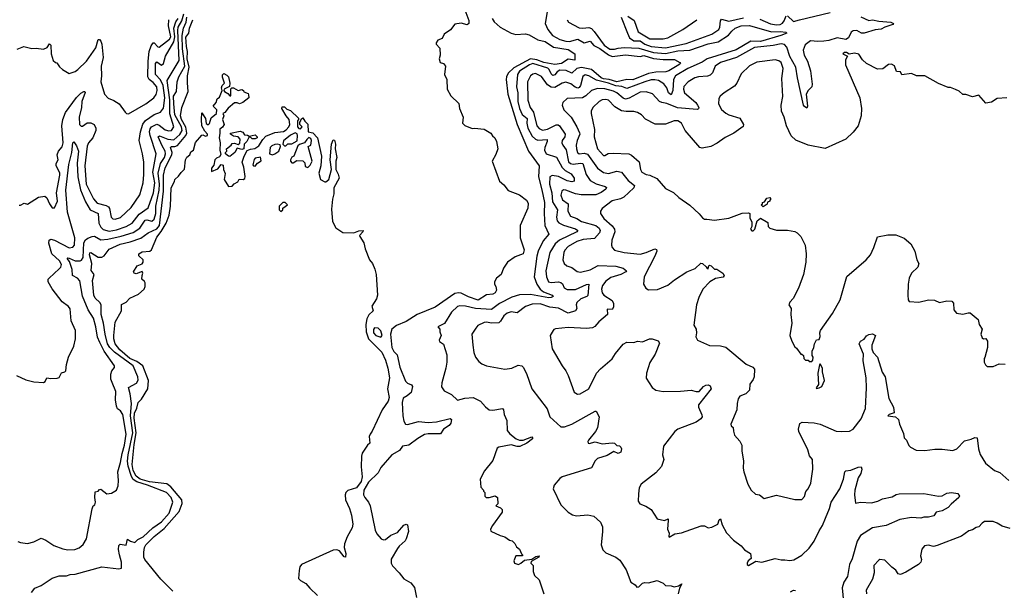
# Model space of a CAD drawing. Extents: x 1933546 to 2138868, y 524910 to 667279.
# Tile 333 of 466: x 2051040 to 2059127, y 611083 to 615765. Entities that reach past the tile are written whole.
import ezdxf

# ---------------------------------------------------------------- set-up
doc = ezdxf.new("R2010")
doc.units = 0

msp = doc.modelspace()

# ---------------------------------------------------------------- linework, layer by layer
at = {"layer": '0CON10XD'}
for points in [[(2055404.7, 616025.3), (2055356.7, 615735), (2055377.1, 615685), (2055414.7, 615635), (2055475, 615601.7), (2055525, 615589.4), (2055555, 615585.6), (2055625, 615606.5), (2055675, 615576), (2055725, 615587.8), (2055755, 615552.7), (2055805, 615527.7), (2055875, 615477.1), (2055905, 615463.5), (2056015, 615476.6), (2056135, 615464.2), (2056165, 615470.2), (2056245, 615446.6), (2056325, 615438.1), (2056417.3, 615437.3), (2056462.5, 615415), (2056466.2, 615405), (2056453.8, 615395), (2056371.2, 615345), (2056346.2, 615336.2), (2056265, 615333.6), (2056205, 615323.9), (2056075, 615272.6), (2056025, 615273.7), (2055943.7, 615256.3), (2055881.1, 615275), (2055835, 615280.1), (2055815, 615288.3), (2055737.1, 615357.1), (2055655, 615372.4), (2055614.9, 615365.1), (2055575, 615325.9), (2055529.2, 615349.2), (2055475, 615349.9), (2055455, 615338.1), (2055435, 615313.8), (2055418.3, 615308.3), (2055405, 615319.6), (2055388.6, 615355), (2055376.5, 615366.5), (2055255, 615404.4), (2055227.6, 615395), (2055145, 615343.3), (2055128.9, 615315), (2055120, 615215), (2055132.4, 615165), (2055132.3, 615095), (2055144.3, 615035), (2055167.7, 614987.7), (2055209, 614955), (2055205.2, 614915), (2055213.5, 614875), (2055248.3, 614808.3), (2055274.9, 614784.9), (2055295, 614777.6), (2055371.1, 614781.1), (2055371.9, 614765), (2055352.7, 614717.3)], [(2054696.9, 615845), (2054727.6, 615757.6), (2054727.8, 615735), (2054713.9, 615723.9), (2054665, 615736.2), (2054613, 615727), (2054577.7, 615682.3), (2054525, 615647.5), (2054509.3, 615610.7), (2054475, 615597.5), (2054460, 615575), (2054460, 615565), (2054491.7, 615531.7), (2054493.3, 615475), (2054486.2, 615445), (2054492.5, 615415), (2054520, 615405), (2054537.5, 615385), (2054527.5, 615315), (2054547.5, 615275), (2054550, 615195), (2054580.7, 615140.7), (2054646.7, 615076.7), (2054652.5, 615035), (2054682.5, 614965), (2054677.5, 614915), (2054695, 614897.5), (2054755, 614873.3), (2054775, 614876.2), (2054855, 614867.5), (2054910, 614835), (2054921.7, 614811.7), (2054942.5, 614795), (2054956.7, 614765), (2054966, 614705), (2054951.7, 614658.3), (2054920, 614605), (2054979.3, 614439.3), (2055015, 614408.8), (2055052.2, 614362.2), (2055145, 614328), (2055202.5, 614285), (2055215, 614260), (2055212.3, 614217.7), (2055150.8, 614075), (2055151.4, 613975), (2055184.2, 613875.8), (2055175, 613842.5), (2055110.3, 613819.7), (2055045.9, 613774.1), (2055012.5, 613725), (2054993.3, 613675), (2054955, 613643.3), (2054938.8, 613615), (2054940, 613595), (2054951.2, 613575), (2054956, 613545), (2054945, 613524), (2054926.1, 613513.9), (2054872.5, 613507.5), (2054805, 613464.8), (2054725, 613489.6), (2054665, 613520.4), (2054645, 613523.7), (2054612.8, 613517.2), (2054450.9, 613405), (2054304, 613346), (2054215, 613288.8), (2054135, 613254.7), (2054095, 613226.5), (2054084.4, 613185), (2054095.9, 613075), (2054113.6, 613043.6), (2054139.7, 613015), (2054163, 612915), (2054209.4, 612799.4), (2054225, 612782.7), (2054258, 612768), (2054265.4, 612755.4), (2054253.8, 612706.2), (2054222.6, 612677.4), (2054190, 612660), (2054182.1, 612625), (2054186.3, 612515), (2054195, 612471.2), (2054208.8, 612445), (2054225, 612442.7), (2054315, 612467.5), (2054395, 612459.8), (2054463.8, 612466.2), (2054575, 612493.8), (2054586.3, 612485), (2054581.1, 612455), (2054566.2, 612433.8), (2054520.5, 612405), (2054495, 612368), (2054395, 612367.1), (2054365, 612360), (2054310.6, 612329.4), (2054235, 612274.4), (2054184.5, 612265.5), (2054160, 612230), (2054095.5, 612194.5), (2054005, 612091.2), (2053983.4, 612046.6), (2053905, 611969.6), (2053864.8, 611905), (2053862.5, 611867.5), (2053873.1, 611843.1), (2053905, 611806.2), (2053919.4, 611775), (2053958, 611575), (2053974, 611545), (2054008.8, 611505), (2054027.6, 611497.6), (2054045, 611499.1), (2054087.9, 611535), (2054141.7, 611558.3), (2054195, 611618.5), (2054214.2, 611624.2), (2054225, 611618.8), (2054232.2, 611565), (2054214, 611505), (2054205, 611488.2), (2054155.6, 611445), (2054143.3, 611426.7), (2054090.8, 611339.2), (2054091.4, 611305), (2054102.6, 611282.6), (2054157, 611227), (2054195, 611176), (2054252, 611145), (2054282.9, 611105), (2054299.5, 611025)], [(2051013.3, 612845), (2051089.5, 612809.5), (2051155, 612794), (2051235, 612787.5), (2051247.5, 612795), (2051262.5, 612827.5), (2051295, 612820), (2051347, 612823), (2051365, 612830), (2051383.6, 612866.4), (2051410, 612875), (2051417.5, 612885), (2051424.1, 612935.9), (2051441.2, 612995), (2051484, 613085), (2051497.5, 613145), (2051499.2, 613215), (2051463.5, 613293.5), (2051455, 613391.2), (2051440.3, 613410.3), (2051389.7, 613449.7), (2051306.8, 613556.8), (2051274.4, 613615), (2051274.3, 613635), (2051280.8, 613645), (2051365, 613720), (2051376.8, 613735), (2051381.8, 613755), (2051366.6, 613785), (2051302.7, 613842.7), (2051280.3, 613930.2), (2051281.9, 613955), (2051296.7, 613963.3), (2051325, 613955.3), (2051445, 613892.7), (2051475, 613898.1), (2051488.8, 613915), (2051491.2, 613975), (2051433.4, 614185), (2051419, 614365), (2051442.7, 614577.3), (2051468.4, 614675), (2051475, 614753.3), (2051485, 614762.5), (2051505, 614731.2), (2051522.4, 614685), (2051512.4, 614587.6), (2051517.1, 614475), (2051539.2, 614369.2), (2051579.4, 614269.4), (2051617.8, 614205), (2051685.2, 614175.2), (2051689.6, 614095), (2051705, 614062.8), (2051725, 614042.2), (2051775, 614030), (2051835, 614039.4), (2051915, 614067.9), (2051962.5, 614095), (2052021.1, 614168.9), (2052095, 614222.5), (2052139.2, 614345), (2052148.6, 614425), (2052134.1, 614515), (2052161, 614665), (2052111.4, 614815), (2052106.3, 614845), (2052110.1, 614869.9), (2052123.2, 614885), (2052166.5, 614906.5), (2052185, 614900.5), (2052235, 614860.7), (2052265, 614852.2), (2052287.5, 614855), (2052305.8, 614885), (2052272.3, 614992.3), (2052272.7, 615107.3), (2052251.4, 615265), (2052349.6, 615430.4), (2052338.7, 615675), (2052342.2, 615705), (2052371.4, 615755), (2052387.1, 615812.9)], [(2051017.7, 615522.3), (2051074.2, 615545.8), (2051139.3, 615529.3), (2051175, 615532), (2051235, 615523.8), (2051265, 615536), (2051285, 615566.7), (2051295.5, 615555), (2051299.2, 615485), (2051315, 615430), (2051333, 615413), (2051345, 615410), (2051367, 615377), (2051392.5, 615355), (2051445.8, 615324.2), (2051495, 615340), (2051518, 615355), (2051587.8, 615425), (2051664.3, 615534.3), (2051685, 615601.2), (2051695, 615601.2), (2051705, 615590), (2051714.6, 615564.6), (2051724.1, 615455), (2051707.5, 615385), (2051711.2, 615305), (2051705.5, 615255), (2051735.6, 615155), (2051765, 615120.8), (2051812.2, 615102.2), (2051855.4, 615075.4), (2051905, 615006.2), (2051916.1, 614996.1), (2051933.6, 614993.6), (2052075, 615075.4), (2052140, 615125), (2052160.1, 615149.9), (2052169.8, 615185), (2052164.7, 615215), (2052135, 615250), (2052103, 615273), (2052091, 615295), (2052094.2, 615425.8), (2052103.2, 615505), (2052119.2, 615550.8), (2052135, 615574.6), (2052145, 615576.2), (2052173.6, 615543.6), (2052185, 615540.2), (2052244.3, 615585.7), (2052270.7, 615605), (2052280.2, 615625), (2052262.8, 615715), (2052265.2, 615765)], [(2051025, 611482.5), (2051045, 611474.2), (2051105, 611468), (2051155, 611481.2), (2051215, 611511.2), (2051255, 611493.8), (2051320.9, 611450.9), (2051392.6, 611422.6), (2051434.4, 611414.4), (2051493, 611417), (2051528.7, 611431.3), (2051561.7, 611458.3), (2051589.2, 611505), (2051635, 611750), (2051643.3, 611775), (2051656.7, 611785), (2051662, 611805), (2051655.4, 611845), (2051658.3, 611891.7), (2051683.9, 611896.1), (2051695, 611910), (2051705, 611912), (2051755, 611874), (2051795, 611878.8), (2051834.2, 611905.8), (2051849.7, 611940.3), (2051852.5, 611985), (2051844.4, 612055), (2051868.6, 612131.4), (2051881, 612205), (2051901.1, 612275), (2051913.4, 612365), (2051885.5, 612525), (2051867.1, 612555), (2051843.2, 612573.2), (2051833.9, 612593.9), (2051825.4, 612645), (2051828.9, 612715), (2051797.9, 612787.9), (2051788.8, 612815), (2051789.1, 612855), (2051796.5, 612883.5), (2051819.4, 612910.6), (2051818.1, 612925), (2051733.9, 613043.9), (2051696.9, 613116.9), (2051679.7, 613159.7), (2051665, 613245.8), (2051645.2, 613315), (2051601.2, 613385), (2051556.2, 613496.2), (2051532.9, 613622.9), (2051515.5, 613645), (2051472.8, 613665), (2051469.8, 613715), (2051449.5, 613779.5), (2051430.8, 613805), (2051435, 613810.5), (2051445, 613808.1), (2051495, 613786.3), (2051535, 613785.7), (2051548.6, 613791.4), (2051560.2, 613815), (2051567, 613935), (2051581, 613959), (2051598, 613972), (2051635, 613987.1), (2051655, 613988.9), (2051705, 613959.7), (2051764.8, 613964.8), (2051871.8, 613988.2), (2051970.4, 614019.6), (2052026.4, 614055), (2052071.3, 614118.7), (2052085, 614122.3), (2052125, 614111.7), (2052145, 614128.9), (2052157.4, 614175), (2052158.6, 614235), (2052186.3, 614365), (2052188.1, 614415), (2052177.3, 614505), (2052195, 614583.9), (2052227.7, 614635), (2052237.7, 614665), (2052234.8, 614685), (2052209, 614729), (2052177.6, 614805), (2052186.9, 614813.1), (2052256.2, 614785), (2052305, 614778.7), (2052355, 614822.5), (2052374.9, 614855), (2052369.9, 614885), (2052313.9, 614985), (2052305, 615074.2), (2052303.3, 615136.7), (2052327.4, 615175), (2052334.1, 615255), (2052347.9, 615295), (2052396.7, 615385), (2052377.6, 615525), (2052373.7, 615636.3), (2052384, 615695), (2052407.4, 615745), (2052412.2, 615785)], [(2051136.7, 611065), (2051165, 611100), (2051215, 611121.2), (2051307.3, 611182.7), (2051365, 611202.1), (2051422.8, 611202.8), (2051455, 611213.6), (2051495, 611216), (2051715, 611275.7), (2051855, 611260), (2051875, 611264), (2051876.4, 611315), (2051858, 611375), (2051851.9, 611418.1), (2051855, 611450), (2051865, 611462), (2051915, 611452.5), (2051925, 611501.2), (2051950.8, 611485), (2051985, 611475.7), (2052010.8, 611499.1), (2052055, 611522.4), (2052133.5, 611596.5), (2052205, 611645.3), (2052268.3, 611715), (2052296.2, 611805), (2052284.6, 611845), (2052245, 611885.4), (2052090, 611945), (2052001.9, 611971.9), (2051972.8, 611992.8), (2051957.3, 612017.3), (2051930.9, 612100.9), (2051926.4, 612143.6), (2051930.1, 612195), (2051968.4, 612375), (2051950.1, 612515), (2051957.9, 612615), (2051946, 612696), (2051932.9, 612747.1), (2051998.6, 612781.4), (2052011.7, 612808.3), (2052009.4, 612835), (2051970.5, 612925), (2051817.6, 613037.6), (2051779.6, 613075), (2051761.3, 613105), (2051741, 613185), (2051728.8, 613275), (2051707.8, 613345), (2051710, 613425), (2051697.7, 613445), (2051659.5, 613479.5), (2051647.8, 613505), (2051638.8, 613625), (2051652.5, 613675), (2051627.9, 613707.9), (2051631.2, 613765), (2051613.3, 613836.7), (2051615, 613853.3), (2051625, 613856), (2051685, 613816.5), (2051715, 613816.9), (2051732.3, 613827.7), (2051775, 613882.8), (2051865, 613923), (2051948, 613942), (2052035, 613971), (2052095.6, 614015), (2052165, 614049.3), (2052187.5, 614075), (2052221.6, 614358.4), (2052221.5, 614488.5), (2052235, 614548.9), (2052288.9, 614655), (2052290.6, 614675), (2052278.3, 614715), (2052286.3, 614723.7), (2052315.1, 614724.9), (2052336.5, 614733.5), (2052405.3, 614814.7), (2052413.3, 614835), (2052403.8, 614883.8), (2052368.8, 614945), (2052361.2, 614975), (2052370.9, 615045), (2052424.2, 615175), (2052418.1, 615248.1), (2052417.3, 615305), (2052431.8, 615375), (2052414, 615445), (2052417.6, 615505), (2052408.5, 615545), (2052405, 615621.1), (2052427.7, 615655), (2052434.6, 615695), (2052462.6, 615765)], [(2052322.8, 615747.2), (2052340.1, 615775)], [(2054920, 615775), (2054936.1, 615746.1), (2054986.7, 615705), (2055075, 615653.1), (2055115, 615644), (2055195, 615647.9), (2055225, 615641.9), (2055295, 615600.8), (2055355, 615585.7), (2055425, 615540.5), (2055545, 615519.5), (2055600, 615485), (2055598, 615432), (2055545, 615441.8), (2055490, 615405), (2055435, 615397.2), (2055345, 615412.5), (2055286.2, 615436.2), (2055235, 615444.1), (2055098.8, 615371.2), (2055052.6, 615327.4), (2055038.6, 615295), (2055035.9, 615274.1), (2055049.8, 615155), (2055125, 614905.7), (2055217.3, 614687.3), (2055306.7, 614565), (2055300, 614475), (2055328.6, 614368.6), (2055349.4, 614265), (2055346.9, 614175), (2055352.8, 614075), (2055385.6, 614005), (2055340, 613950), (2055297.4, 613865), (2055286.7, 613825), (2055264.8, 613655), (2055287.4, 613595), (2055313.3, 613553.3), (2055340.9, 613530.9), (2055414.2, 613505), (2055420.5, 613495), (2055405, 613484.2), (2055385, 613482.6), (2055235, 613510.4), (2055145, 613506.8), (2055083, 613487), (2054979.2, 613435), (2054915, 613387.1), (2054784, 613395), (2054702.5, 613415), (2054655, 613417.6), (2054635, 613412.3), (2054585, 613364.4), (2054527.9, 613272.1), (2054473.3, 613245), (2054490, 613225), (2054490, 613205), (2054502.5, 613175), (2054484, 613135), (2054488.8, 613125), (2054521.2, 613101.2), (2054547.5, 613015), (2054548.1, 612955), (2054540.6, 612905), (2054505.8, 612785), (2054505, 612752.5), (2054525, 612718.8), (2054585, 612688.8), (2054635, 612644), (2054695, 612660), (2054765, 612664.2), (2054825, 612634.2), (2054865, 612588), (2054894.5, 612564.5), (2054925, 612561.5), (2055005, 612573.8), (2055014.1, 612564.1), (2055018.9, 612525), (2055041.1, 612475), (2055042.7, 612395), (2055065, 612365.6), (2055116.1, 612326.1), (2055145, 612314), (2055176.2, 612313.8), (2055245, 612341.4), (2055252.5, 612335), (2055250.6, 612325), (2055205, 612290), (2055146.3, 612263.6), (2055125, 612261.9), (2055075, 612277.1), (2054975, 612258), (2054960.7, 612249.3), (2054925, 612147.5), (2054856.4, 612063.6), (2054822.5, 611995), (2054828.3, 611928.3), (2054850, 611905), (2054850, 611895), (2054860, 611885), (2054860, 611855), (2054870, 611845), (2054895, 611844), (2054945, 611859.2), (2054963.8, 611845), (2054966.4, 611793.6), (2054950, 611775), (2054989.3, 611759.3), (2055002.5, 611745), (2055002.5, 611725), (2054923.3, 611615), (2054907.5, 611585), (2054908.3, 611568.3), (2054985, 611532.5), (2055025, 611522.5), (2055063.9, 611493.9), (2055085, 611487.5), (2055106.4, 611466.4), (2055120.7, 611440.7), (2055145, 611420), (2055161.7, 611381.7), (2055170, 611375), (2055170, 611365), (2055114.5, 611365.5), (2055098, 611325), (2055102.5, 611305), (2055135.9, 611295.9), (2055155.8, 611304.2), (2055185, 611328.8), (2055245, 611338.8), (2055278.6, 611361.4), (2055306.1, 611366.1), (2055303.3, 611355), (2055241.2, 611318.8), (2055236.7, 611305), (2055256.2, 611285), (2055256.4, 611236.4), (2055267.5, 611205), (2055305, 611170), (2055344, 611054)], [(2055536.9, 615765), (2055547.3, 615745), (2055635, 615698.3), (2055665.8, 615694.2), (2055715, 615701.1), (2055735, 615693.8), (2055758.9, 615668.9), (2055839.3, 615555), (2055886.9, 615523.1), (2055925, 615522.3), (2055955, 615532), (2056005, 615536.9), (2056125, 615530.6), (2056245, 615495.6), (2056345, 615487.2), (2056445, 615508.8), (2056545, 615516.2)], [(2055978.4, 615785), (2056030.5, 615655), (2056049.2, 615615), (2056082.6, 615592.6), (2056135, 615592.2), (2056175, 615564.4), (2056225, 615544.1), (2056345, 615534.3), (2056515, 615568.3), (2056723.7, 615646.3), (2056781.8, 615685), (2056791.1, 615705), (2056795, 615756.7), (2056805, 615768.5), (2056865, 615752.4), (2056985, 615780.3)], [(2056035.4, 615795), (2056087.2, 615757.2), (2056118.7, 615665), (2056215, 615606.9), (2056325, 615608.4), (2056363.8, 615615), (2056485.4, 615684.6), (2056600.8, 615765)], [(2057119.2, 615769.2), (2057205, 615730.2), (2057255.9, 615724.1), (2057285, 615725.9), (2057304.1, 615735.9), (2057318.5, 615755), (2057335, 615796.5)], [(2057345, 615796.1), (2057395, 615750.7), (2057445, 615764), (2057695, 615823.7)], [(2057948.8, 615788.8), (2058015, 615758.8), (2058045, 615762.5), (2058095, 615752.2), (2058194, 615744), (2058217.5, 615735), (2058210, 615725), (2058145, 615702.9), (2058115, 615686), (2058065, 615680.5), (2057975, 615653.8), (2057955, 615655.3), (2057915, 615675.7), (2057885, 615674.8), (2057868.4, 615661.6), (2057847.8, 615615), (2057825, 615602.7), (2057755, 615614.9), (2057685.9, 615594.1), (2057645, 615588.8), (2057595.7, 615585.7), (2057535, 615592.4), (2057490.4, 615559.6), (2057474.4, 615514.4)], [(2051035, 614242.5), (2051045, 614242.5), (2051075, 614260), (2051105, 614252.5), (2051195, 614307.5), (2051245, 614317.5), (2051263.6, 614303.6), (2051284.1, 614254.1), (2051305, 614222.5), (2051325, 614220), (2051350, 614275), (2051341.1, 614345), (2051369.2, 614489.2), (2051368.3, 614508.3), (2051338.9, 614565), (2051340, 614585), (2051354.5, 614615), (2051346.4, 614655), (2051358.9, 614685), (2051388.3, 614721.7), (2051397.9, 614755), (2051385.9, 614895), (2051393, 614945), (2051415, 615004.2), (2051505, 615125.5), (2051541.7, 615161.7), (2051565.8, 615175.8), (2051575.6, 615175.6), (2051577, 615167), (2051550.7, 615095), (2051545.9, 615045), (2051527.2, 614965), (2051531.1, 614905), (2051545, 614892.1), (2051555, 614891.1), (2051595, 614917.8), (2051625, 614920), (2051650.8, 614905), (2051663.9, 614873.9), (2051663.9, 614855), (2051639.3, 614795), (2051606.1, 614755), (2051593.2, 614726.8), (2051573.9, 614565), (2051586.1, 614415), (2051645, 614294.5), (2051675, 614260.7), (2051749.6, 614239.6), (2051768.4, 614228.4), (2051777.4, 614215), (2051791.1, 614145), (2051805, 614132.2), (2051825, 614128.5), (2051866.9, 614143.1), (2051955, 614223.6), (2052026.8, 614326.8), (2052053.8, 614425), (2052060, 614495), (2052058.2, 614595), (2052049.3, 614665), (2052020.7, 614775), (2052031.4, 614845), (2052051.8, 614908.2), (2052072.7, 614937.3), (2052145, 614986), (2052195, 615005.5), (2052221.5, 615038.5), (2052231, 615125), (2052217.1, 615225), (2052195, 615270.7), (2052154.5, 615315), (2052153.8, 615405), (2052165, 615419.2), (2052205, 615392.3), (2052219.6, 615405), (2052236.9, 615465), (2052306.3, 615583.7), (2052314.9, 615625.1), (2052304.4, 615695), (2052322.8, 615747.2)], [(2056545, 615516.2), (2056693.8, 615566.2), (2056777.6, 615582.4), (2056862.6, 615637.4), (2056888.7, 615671.3), (2056916.5, 615695), (2056965, 615715.8), (2057035, 615718.5), (2057215, 615666.1), (2057285, 615669.2), (2057333, 615663), (2057340, 615655), (2057290, 615635), (2057125, 615585.8), (2057045, 615588.5), (2056925, 615517.4), (2056685, 615443), (2056646.4, 615416.4), (2056526.1, 615365), (2056425.3, 615305), (2056409.5, 615275), (2056405.2, 615184.8), (2056391.4, 615148.6), (2056368.2, 615165), (2056354, 615205), (2056329.4, 615239.4), (2056287.1, 615265), (2056255, 615272.2), (2056225, 615270.3), (2056175, 615256), (2056025, 615200.2), (2055985, 615217), (2055935, 615222.8), (2055875.4, 615244.6), (2055777.6, 615267.6), (2055715, 615305.2), (2055685, 615312), (2055665, 615298.6), (2055644.8, 615225), (2055635, 615207.5), (2055625, 615202.9), (2055601.7, 615211.7), (2055565, 615237.8), (2055525, 615252.7), (2055495, 615244.6), (2055435, 615207.3), (2055405, 615210.9), (2055375, 615231.8), (2055325, 615300), (2055275, 615323.2), (2055255, 615319.3), (2055234.6, 615305), (2055210.5, 615255), (2055213.1, 615105), (2055232.6, 615045), (2055258.5, 615005), (2055286.9, 614895), (2055305, 614872), (2055335, 614858.4), (2055375, 614867), (2055445, 614903), (2055462.4, 614902.4), (2055472.9, 614895), (2055521.1, 614825), (2055516.1, 614805), (2055494.5, 614775), (2055492.9, 614755), (2055500, 614735), (2055527, 614697), (2055547.5, 614597.5), (2055563.8, 614583.8), (2055585, 614578.6), (2055645, 614588.3), (2055663.9, 614583.9), (2055691.8, 614495), (2055726.3, 614446.3), (2055775, 614416.8), (2055847.5, 614397.5), (2055858.7, 614388.7), (2055853.1, 614375), (2055815, 614348), (2055771.6, 614328.4), (2055652.2, 614327.8), (2055605, 614335.2), (2055525, 614367.3), (2055505, 614368.9), (2055492.2, 614357.8), (2055484, 614326), (2055497.4, 614287.4), (2055544.7, 614255), (2055543, 614193), (2055562.5, 614152.5), (2055615, 614132.7), (2055655, 614109.4), (2055770.9, 614075), (2055799.6, 614055), (2055807.3, 614035), (2055801.3, 614015), (2055759.9, 613970.1), (2055667.8, 613962.2), (2055615, 613943.6), (2055544.6, 613905), (2055516.2, 613875), (2055507.5, 613855), (2055501.5, 613795), (2055510.9, 613765), (2055532.5, 613745), (2055575, 613731.8), (2055619.5, 613699.5), (2055645, 613692.1), (2055725, 613712.4), (2055791.5, 613748.5), (2055935, 613742.6), (2055996.3, 613726.4), (2056022.5, 613705), (2056017.1, 613695), (2055977.1, 613675), (2055895, 613650), (2055855, 613620), (2055827.3, 613585), (2055817.5, 613555), (2055823.3, 613525), (2055838.6, 613505), (2055905, 613460.6), (2055916.8, 613435), (2055917.9, 613405), (2055905, 613385.8), (2055865, 613390), (2055866.2, 613345), (2055795, 613285.6), (2055763.6, 613246.4), (2055743.3, 613236.7), (2055695, 613231), (2055545, 613238.6), (2055441.7, 613228.3), (2055426.2, 613223.8), (2055420, 613215), (2055396.4, 613173.6), (2055414.3, 613065), (2055495, 612923.8), (2055524.5, 612884.5), (2055545.8, 612845), (2055595, 612710), (2055621.7, 612691.7), (2055642.5, 612695), (2055715, 612736), (2055776.7, 612865), (2055809.1, 612900.9), (2055905, 612982.5), (2055932.8, 613027.2), (2055995, 613101.2), (2056025, 613118.8), (2056085, 613116.2), (2056115, 613126), (2056155, 613122.5), (2056212.5, 613145), (2056235, 613147.5), (2056285, 613131.2), (2056295, 613110), (2056259.8, 613020.2), (2056215, 612952), (2056187.5, 612865), (2056185, 612822.5), (2056235, 612746.7), (2056265, 612726.2), (2056325, 612714), (2056466.5, 612716.5), (2056555, 612724), (2056595, 612714.2), (2056620, 612715), (2056656.7, 612755), (2056675, 612766.2), (2056695, 612768.8), (2056709.5, 612759.5), (2056718, 612735), (2056616, 612605), (2056616, 612585), (2056642.5, 612522.5), (2056644, 612505), (2056635, 612490.7), (2056595, 612463.5), (2056445.3, 612404.7), (2056419.2, 612385), (2056328.8, 612265), (2056319.4, 612195), (2056331.4, 612155), (2056312.1, 612097.9), (2056264.3, 612045.7), (2056145, 611953.3), (2056128.8, 611925), (2056122, 611875), (2056120, 611815), (2056132.3, 611792.3), (2056183.6, 611773.6), (2056226.4, 611746.4), (2056275, 611670), (2056335, 611656.2), (2056365, 611670), (2056365.6, 611654.4), (2056360, 611585), (2056373, 611553), (2056370, 611525), (2056375, 611520), (2056420, 611545), (2056475, 611553.3), (2056637, 611613), (2056665, 611612.5), (2056695, 611596.7), (2056725, 611602), (2056774.2, 611625.8), (2056785, 611660), (2056795, 611670), (2056810, 611620), (2056845, 611553.3), (2056903, 611493), (2056966.4, 611446.4), (2056992.5, 611415), (2057043.3, 611385), (2057046.4, 611343.6), (2057023.3, 611325), (2057014, 611305), (2057014.3, 611294.3), (2057025, 611286.7), (2057085, 611320.6), (2057135, 611314.4), (2057245, 611343.6), (2057295, 611331.8), (2057325, 611333.6), (2057365, 611326.4), (2057397.2, 611332.8), (2057465, 611370), (2057525, 611428), (2057564.2, 611485), (2057605, 611570), (2057632.9, 611615), (2057658.9, 611675), (2057691.9, 611755), (2057705.5, 611805), (2057774.4, 611915), (2057805.6, 611995), (2057816.7, 612055), (2057826.1, 612063.9), (2057865, 612069.2), (2057925, 612093.8), (2057950, 612095), (2057956.4, 612076.4), (2057949.5, 612040.5), (2057926, 612005), (2057899.6, 611905), (2057895.5, 611865), (2057905, 611797.5), (2057945, 611805.8), (2058035, 611800), (2058086.7, 611815), (2058125.6, 611834.4), (2058205, 611850), (2058239.7, 611870.3), (2058264.4, 611875.6), (2058465, 611876.9), (2058585, 611854.3), (2058615, 611857.5), (2058655, 611879.2), (2058693.4, 611886.6), (2058746.1, 611876.1), (2058758.8, 611855), (2058753.8, 611845), (2058689.2, 611790.8), (2058665, 611761.1), (2058615, 611736), (2058567.5, 611725), (2058547.5, 611695), (2058505, 611684.3), (2058465, 611684.2), (2058440, 611675), (2058365, 611680.8), (2058267.4, 611662.6), (2058155, 611613.8), (2058045, 611596.8), (2057945, 611531.5), (2057919.3, 611485), (2057878.3, 611341.7), (2057854.3, 611295), (2057839.5, 611195), (2057809.1, 611150.9), (2057795, 611102.5), (2057816.7, 610873.3)], [(2057474.4, 615514.4), (2057483.6, 615475), (2057509.5, 615425), (2057536.2, 615345), (2057549.5, 615235), (2057546.9, 615215), (2057515, 615182.9), (2057499.5, 615155), (2057509.2, 615055), (2057505, 615040), (2057485, 615052), (2057478.1, 615065), (2057426.9, 615286.9), (2057414.8, 615375), (2057363.9, 615463.9), (2057340.2, 615540.2), (2057321, 615561), (2057295, 615566.9), (2057227.7, 615552.3), (2057075, 615537.7), (2056926.1, 615453.9), (2056795, 615414.8), (2056751.1, 615385), (2056730.4, 615329.6), (2056710.9, 615309.1), (2056688.6, 615301.4), (2056615, 615297.1), (2056585, 615288.8), (2056530.6, 615255), (2056495, 615215.8), (2056491.3, 615195), (2056501.2, 615165), (2056592.7, 615085), (2056607.7, 615065), (2056616.7, 615043.3), (2056615.6, 615034.4), (2056605, 615027.5), (2056442.3, 615042.3), (2056355, 615077), (2056315, 615084.7), (2056293.8, 615095), (2056236.3, 615156.4), (2056185, 615173.5), (2056135, 615170.6), (2056045, 615120.4), (2056015, 615113.5), (2055995, 615122.1), (2055944.8, 615164.8), (2055917.4, 615177.4), (2055845, 615198.1), (2055785, 615200.6), (2055735, 615185.3), (2055689.5, 615140.5), (2055663.1, 615125), (2055535, 615117.9), (2055501.1, 615085), (2055494.4, 615065), (2055507.8, 615025), (2055567.9, 614965), (2055616.9, 614886.9), (2055637.9, 614837.9), (2055639.4, 614825), (2055618.8, 614775), (2055610.6, 614735), (2055611.9, 614705), (2055622.1, 614675), (2055635, 614664.7), (2055675, 614670.8), (2055702.2, 614662.2), (2055785, 614546.2), (2055835, 614510.9), (2055875, 614503.3), (2055945, 614522), (2055983.6, 614513.6), (2056036.8, 614445), (2056090.4, 614405), (2056083.8, 614385), (2056001.7, 614308.3), (2055975, 614295.3), (2055905, 614278.5), (2055822.5, 614215), (2055810, 614195), (2055809.2, 614175), (2055836.1, 614135), (2055905, 614072.4), (2055924.2, 614045), (2055927.1, 614025), (2055904.4, 613955), (2055900.6, 613915), (2055906, 613895), (2055925, 613874.2), (2056005, 613853.5), (2056135, 613842.2), (2056185, 613854.5), (2056255, 613885.5), (2056270.5, 613880.5), (2056272.2, 613865), (2056256.4, 613823.6), (2056167.5, 613655), (2056163.8, 613595), (2056182.3, 613562.3), (2056205, 613548), (2056277.9, 613552.1), (2056363.4, 613586.6), (2056418.3, 613631.7), (2056520, 613695), (2056587.2, 613722.8), (2056635, 613766), (2056647.5, 613765), (2056678.3, 613738.3), (2056685, 613722.5), (2056695, 613720), (2056700, 613745), (2056705, 613750), (2056720, 613745), (2056745, 613717.5), (2056765, 613717.5), (2056815.8, 613685.8), (2056826.2, 613665), (2056817.1, 613652.9), (2056755, 613640), (2056706.7, 613615), (2056650.6, 613555), (2056617.8, 613485), (2056599.4, 613425), (2056577.3, 613257.3), (2056596, 613225), (2056599.2, 613195), (2056593.9, 613163.9), (2056607.5, 613135), (2056705, 613092), (2056795, 613090), (2056839.1, 613079.1), (2057007.6, 612937.6), (2057061.2, 612915), (2057075, 612896.7), (2057073.2, 612833.2), (2057065, 612811.9), (2057035.4, 612775), (2057034.2, 612725), (2057005, 612693.8), (2056954.6, 612675.4), (2056940.8, 612655), (2056931.4, 612615), (2056930, 612565), (2056880, 612445), (2056883.6, 612433.6), (2056900, 612420), (2056901.7, 612388.3), (2056910, 612355), (2056955.6, 612305.6), (2056972, 612275), (2056972, 612225), (2056985.6, 612145), (2056982, 612085), (2056986.2, 612055), (2057018.8, 611955), (2057046.7, 611905), (2057083, 611873), (2057115, 611866), (2057155, 611837.5), (2057255, 611863.8), (2057405, 611827.5), (2057465, 611827.5), (2057485, 611852.5), (2057496.1, 611893.9), (2057516.2, 611915), (2057537.3, 611962.7), (2057554.2, 612075.8), (2057550.6, 612155), (2057526.9, 612186.9), (2057511.9, 612235), (2057439.4, 612385), (2057437.5, 612405), (2057447.7, 612452.3), (2057467.1, 612462.9), (2057565, 612458.2), (2057615.4, 612445.4), (2057745, 612387.5), (2057785.6, 612385.6), (2057855, 612387.5), (2057885, 612405.8), (2057950.8, 612489.2), (2057986.4, 612573.6), (2057994.5, 612745), (2057990.8, 612825), (2057966.2, 612965), (2057969.3, 613019.3), (2057933.8, 613105), (2057945, 613126.7), (2057976.2, 613143.8), (2057995, 613170), (2058015, 613181.2), (2058045, 613186.7), (2058067.5, 613175), (2058038.8, 613095), (2058038, 613065), (2058050, 613035), (2058085.8, 612995), (2058122.3, 612872.3), (2058148, 612835), (2058177.3, 612657.3), (2058215.6, 612585.6), (2058220.7, 612539.3), (2058180, 612525), (2058170, 612515), (2058233.9, 612506.1), (2058256.7, 612485), (2058265.7, 612445), (2058298.3, 612368.3), (2058302.9, 612335), (2058324.2, 612314.2), (2058341.7, 612271.7), (2058355, 612257.5), (2058403.9, 612233.9), (2058475, 612228.8), (2058555, 612240), (2058615, 612240), (2058705, 612231.2), (2058736.7, 612245), (2058800.3, 612309.7), (2058855, 612322.5), (2058885, 612336.7), (2058903.3, 612333.3), (2058914.3, 612245), (2058927.9, 612197.9), (2058972, 612125), (2059045, 612066.7), (2059089.1, 612049.1), (2059164.6, 611984.6)], [(2059147, 615123), (2059068.3, 615118.3), (2059021.7, 615088.3), (2058975, 615080), (2058917, 615147), (2058865, 615132.5), (2058811.7, 615151.7), (2058785, 615152.5), (2058755, 615177.5), (2058725, 615192.5), (2058685, 615207.5), (2058665, 615207.5), (2058585, 615242.5), (2058475, 615303.3), (2058405, 615303.3), (2058363.6, 615323.6), (2058285, 615312.5), (2058275, 615337.5), (2058240.8, 615340.8), (2058225.8, 615385.8), (2058199.3, 615399.3), (2058175, 615396.7), (2058128.1, 615361.9), (2058085, 615358.6), (2057995, 615406.2), (2057963.3, 615435), (2057931.2, 615481.2), (2057895, 615490), (2057852.5, 615482.5), (2057830, 615495), (2057814.2, 615495.8), (2057800, 615485), (2057840, 615465), (2057822.5, 615435), (2057823.3, 615395), (2057940.8, 615125), (2057954.3, 615035), (2057950.6, 614975), (2057925.4, 614894.6), (2057885, 614840.8), (2057825.4, 614784.6), (2057655, 614708.5), (2057515, 614735.5), (2057415, 614777.5), (2057375, 614812), (2057337.3, 614895), (2057318.1, 614965), (2057295.8, 615015), (2057294.3, 615065), (2057308.6, 615135), (2057298.3, 615281.7), (2057311.5, 615365), (2057292.9, 615415), (2057275, 615428.6), (2057245, 615435.6), (2057095, 615416.9), (2057035, 615385.7), (2056965, 615320), (2056929.2, 615245), (2056909.7, 615220.3), (2056825, 615166), (2056792.5, 615137.5), (2056782.6, 615117.4), (2056778.9, 615075), (2056805, 615029.2), (2056838.5, 614998.5), (2056865, 614984.2), (2056955, 614957.5), (2056983.3, 614905), (2056981.7, 614888.3), (2056903.8, 614835), (2056835, 614798.6), (2056769.4, 614750.6), (2056715, 614725.7), (2056645, 614710.6), (2056625, 614717.5), (2056506, 614855), (2056475.7, 614915), (2056446, 614935), (2056415, 614936.1), (2056345, 614908.5), (2056257.9, 614907.9), (2056179.1, 614949.1), (2056146.7, 614985), (2056114.4, 615004.4), (2056085, 615012.9), (2056020.6, 615010.6), (2055982.1, 615017.9), (2055928.8, 615048.8), (2055875.7, 615105), (2055855, 615111.5), (2055825, 615107.1), (2055800, 615095), (2055748.1, 615045), (2055734.4, 615015), (2055733.1, 614995), (2055760.5, 614865), (2055757.3, 614805), (2055784.4, 614705), (2055835, 614651.9), (2055845, 614651.4), (2055872.1, 614667.9), (2055915, 614671.1), (2056043, 614663), (2056065, 614654.4), (2056127.5, 614597.5), (2056137.8, 614535), (2056150.8, 614515), (2056184, 614495), (2056215, 614488.5), (2056272.6, 614462.6), (2056345, 614378.8), (2056408.3, 614348.3), (2056452.5, 614305), (2056545, 614243.3), (2056621.7, 614171.7), (2056648, 614138), (2056665, 614128), (2056682.3, 614127.7), (2056745, 614120.8), (2056865, 614137.1), (2056973.2, 614176.8), (2057025, 614181.2), (2057036.7, 614175), (2057037, 614137), (2057054, 614105), (2057053, 614067), (2057043.3, 614045), (2057053, 614033), (2057065, 614033.3), (2057077.5, 614045), (2057097.5, 614115), (2057125, 614137.5), (2057185, 614100), (2057188.3, 614068.3), (2057200, 614055), (2057255, 614038.8), (2057345, 614038), (2057405, 614026.2), (2057425, 614016.2), (2057455, 613986.7), (2057490.8, 613915), (2057499.2, 613845), (2057497.5, 613775), (2057478.6, 613675), (2057437.1, 613562.9), (2057392.3, 613477.7), (2057365, 613447.5), (2057357.5, 613425), (2057376.2, 613395), (2057373.3, 613345), (2057381.9, 613275), (2057364.2, 613175), (2057381.7, 613128.3), (2057405, 613080), (2057419.3, 613069.3), (2057455, 613020), (2057465, 613020), (2057478.3, 613008.3), (2057480, 612985), (2057495, 612970), (2057515, 612970), (2057525, 612960), (2057545, 612960), (2057555, 612970), (2057557.5, 612995), (2057548.3, 613008.3), (2057547.5, 613045), (2057562.5, 613075), (2057567.5, 613105), (2057585, 613137.5), (2057605, 613140), (2057613.8, 613165), (2057612, 613195), (2057618, 613215), (2057715, 613353.8), (2057778.1, 613465), (2057833.2, 613656.8), (2057990.8, 613795), (2058028, 613835), (2058056, 613895), (2058085, 613983.3), (2058169.3, 614000.7), (2058235, 614000), (2058305, 613971.2), (2058360, 613925), (2058391.2, 613865), (2058409.2, 613795), (2058424, 613765), (2058415.6, 613734.4), (2058364.5, 613685.5), (2058345.7, 613645), (2058337.5, 613595), (2058333.8, 613505), (2058336.7, 613465), (2058343.9, 613453.9), (2058425, 613447.5), (2058505, 613467.5), (2058552.3, 613462.3), (2058595, 613444), (2058655, 613458), (2058696.4, 613456.4), (2058709.2, 613439.2), (2058712, 613385), (2058735, 613356.2), (2058785, 613350), (2058829.3, 613360.7), (2058845, 613358.8), (2058912.5, 613305), (2058921.2, 613265), (2058943.8, 613225), (2058934.2, 613185), (2058944.1, 613154.1), (2058955, 613147.5), (2058975, 613150), (2058988.3, 613128.3), (2058988.8, 613075), (2058967, 612993), (2058960, 612985), (2058960, 612955), (2058971.7, 612931.7), (2058985, 612920), (2059035, 612920), (2059085, 612942.5), (2059135, 612937.5)], [(2052298.1, 611075), (2052198.3, 611175), (2052068.4, 611335), (2052058.6, 611355), (2052057.9, 611395), (2052065, 611434.3), (2052075.3, 611455), (2052144.2, 611525), (2052225, 611588.7), (2052350.4, 611729.6), (2052372.9, 611795), (2052372.2, 611825), (2052280.7, 611930.7), (2052247.2, 611957.2), (2052105, 611972.1), (2052029.7, 611995), (2051995, 612019.4), (2051971.8, 612065), (2051963.5, 612115), (2051980.3, 612279.7), (2051997.6, 612375), (2051980.2, 612495), (2051981.3, 612535), (2052002.2, 612577.8), (2052012.6, 612625), (2052038.8, 612651.2), (2052091.6, 612735), (2052096.4, 612805), (2052051.4, 612925), (2052001.1, 612961.1), (2051945, 612984.6), (2051862.8, 613055), (2051824.3, 613105), (2051813.5, 613145), (2051813.5, 613175), (2051825, 613283.3), (2051875.8, 613375), (2051875, 613427.5), (2051914.2, 613445.8), (2051945, 613481.2), (2052015, 613513.3), (2052062, 613555), (2052070, 613575), (2052070, 613605), (2052065, 613616.7), (2052043.3, 613635), (2052045.8, 613665), (2052052, 613685), (2052045, 613697.5), (2051995, 613680), (2051980, 613685), (2051974, 613695), (2052004.4, 613745), (2052045, 613762.5), (2052054.5, 613775), (2052053.5, 613795), (2052018.7, 613828.7), (2052019.5, 613845), (2052045, 613859.2), (2052107.5, 613865), (2052122.1, 613877.9), (2052165, 613980.7), (2052202.5, 614027.5), (2052243.9, 614095), (2052268.5, 614161.5), (2052277.7, 614235), (2052283.9, 614386.1), (2052311.7, 614438.3), (2052313.3, 614455), (2052345, 614480), (2052365, 614512.5), (2052392, 614538), (2052400.9, 614615), (2052413.6, 614636.4), (2052438, 614655), (2052445, 614680), (2052465.8, 614695), (2052484, 614756), (2052535, 614816.7), (2052545, 614820), (2052565, 614810), (2052582.5, 614815), (2052583.3, 614825), (2052559.2, 614849.2), (2052534.5, 614894.5), (2052532.3, 614945), (2052535, 615000), (2052566.2, 614955), (2052572.2, 614912.2), (2052587.5, 614902.5), (2052597.9, 614912.1), (2052611.2, 614958.8), (2052656, 614995), (2052659.2, 615025), (2052627.5, 615055), (2052652.5, 615085), (2052662.5, 615115), (2052681.7, 615128.3), (2052702.5, 615185), (2052697.5, 615205), (2052703.3, 615225), (2052722.5, 615245), (2052704.2, 615294.2), (2052706.1, 615313.9), (2052715, 615323.3), (2052740.5, 615310.5), (2052753.8, 615295), (2052766.4, 615243.6), (2052763, 615217), (2052720, 615195), (2052716.7, 615185), (2052722.5, 615175), (2052749.4, 615159.4), (2052765, 615140), (2052775, 615140), (2052773.3, 615196.7), (2052783.3, 615206.7), (2052795, 615206.2), (2052835, 615183.3), (2052865, 615192.5), (2052877.5, 615185), (2052881.7, 615171.7), (2052915, 615160), (2052919.3, 615149.3), (2052922.5, 615125), (2052873.3, 615085), (2052845, 615074), (2052825, 615083.3), (2052805, 615082.5), (2052751.7, 615038.3), (2052725, 615003.3), (2052707.5, 614995), (2052716.2, 614975), (2052704, 614945), (2052718.6, 614905), (2052705, 614883.3), (2052682.3, 614867.7), (2052684.3, 614835), (2052676.9, 614795), (2052687.5, 614755), (2052683.3, 614695), (2052691.7, 614658.3), (2052680, 614640), (2052655, 614628.8), (2052642, 614615), (2052635, 614572.5), (2052615, 614547.5), (2052615, 614520), (2052668.3, 614541.7), (2052695, 614576.7), (2052710.7, 614570.7), (2052713.3, 614535), (2052726, 614504), (2052718.8, 614455), (2052755, 614396.7), (2052785, 614398.8), (2052801.4, 614418.6), (2052830, 614435), (2052843, 614457), (2052875, 614452.5), (2052888.3, 614461.7), (2052892.5, 614477.5), (2052881.4, 614555), (2052868, 614595), (2052882, 614645), (2052907.5, 614692.5), (2052935, 614703.8), (2052971.7, 614708.3), (2053005, 614730), (2053037, 614783), (2053060.8, 614809.2), (2053135, 614840), (2053205, 614846.7), (2053228.8, 614861.2), (2053251.2, 614885), (2053258.8, 614905), (2053253.8, 614945), (2053227.5, 614975), (2053192.5, 615035), (2053195, 615050), (2053215, 615050), (2053235, 615030), (2053265, 615020), (2053328.3, 614958.3), (2053330, 614945), (2053320, 614935), (2053320, 614885), (2053331.7, 614871.7), (2053345, 614870), (2053360, 614885), (2053340, 614905), (2053340, 614925), (2053350, 614935), (2053351.7, 614948.3), (2053365, 614960), (2053381.7, 614931.7), (2053407, 614907), (2053410, 614845), (2053447, 614837), (2053486.7, 614795), (2053518, 614645), (2053514.2, 614565.8), (2053496.7, 614505), (2053510, 614455), (2053545, 614434), (2053555, 614433.8), (2053580, 614455), (2053600, 614535), (2053590, 614615), (2053601.2, 614745), (2053615, 614780), (2053625, 614777.5), (2053633.3, 614745), (2053630, 614705), (2053643.3, 614635), (2053637, 614603), (2053637.5, 614535), (2053656.4, 614496.4), (2053662.5, 614465), (2053620, 614385), (2053619.1, 614335), (2053608.1, 614291.9), (2053600, 614210), (2053607.8, 614107.8), (2053636.6, 614056.6), (2053695, 614019.6), (2053784.4, 614015.6), (2053825, 614031.2), (2053860, 614035), (2053857.5, 614025), (2053830, 613995), (2053832.5, 613985), (2053866.2, 613935), (2053876.7, 613885), (2053912.5, 613795), (2053936.2, 613765), (2053957.5, 613717.5), (2053968.1, 613675), (2053977.5, 613505), (2053968.9, 613475), (2053931.4, 613415), (2053943.8, 613375), (2053907.6, 613342.4), (2053890.8, 613309.2), (2053883.3, 613265), (2053886.7, 613205), (2053905.1, 613145.1), (2054015, 613037.8), (2054045, 612972.2), (2054064.1, 612905.9), (2054076.5, 612825), (2054061.8, 612735), (2054074.7, 612665), (2054064.7, 612635), (2054017.2, 612562.8), (2053935, 612390), (2053916.9, 612363.1), (2053911.2, 612345), (2053915, 612290), (2053896.7, 612273.3), (2053864, 612225), (2053851.8, 612208.2), (2053847.4, 612182.6), (2053843.8, 612095), (2053852.9, 612015), (2053844.4, 611975), (2053806.1, 611925), (2053735, 611901.2), (2053719.1, 611885), (2053711.8, 611865), (2053716.6, 611825), (2053749.1, 611755), (2053765, 611700), (2053775.9, 611625), (2053770.6, 611595), (2053728.7, 611521.3), (2053707.1, 611465), (2053705.3, 611435), (2053719.5, 611385), (2053716.4, 611353.6), (2053705, 611356.7), (2053665, 611407.8), (2053645, 611415.5), (2053615, 611412.6), (2053355, 611293.4), (2053341.7, 611275), (2053335, 611246.2), (2053330.9, 611180.9), (2053345, 611163.3), (2053389.3, 611139.3), (2053421.4, 611101.4), (2053485, 611040)], [(2052765, 614642.5), (2052753.9, 614643.9), (2052730, 614665), (2052730, 614675), (2052740, 614685), (2052737.5, 614705), (2052777.5, 614735), (2052785, 614750), (2052805, 614752.5), (2052835, 614740), (2052847, 614753), (2052850, 614785), (2052835, 614803.8), (2052795, 614810), (2052770, 614825), (2052770, 614835), (2052850.7, 614850.7), (2052873, 614843), (2052885, 614820), (2052911.7, 614818.3), (2052925, 614810), (2052975, 614820), (2052990, 614805), (2052990, 614795), (2052975, 614787.5), (2052948.3, 614788.3), (2052935, 614800), (2052921.7, 614798.3), (2052905.8, 614764.2), (2052883.3, 614745), (2052880, 614705), (2052865, 614700), (2052825, 614710), (2052807.5, 614675), (2052765, 614642.5)], [(2053225, 614730), (2053243, 614747), (2053275, 614747.5), (2053318.3, 614771.7), (2053322.5, 614815), (2053318.3, 614828.3), (2053303, 614837), (2053265, 614816.7), (2053205, 614770), (2053200, 614745), (2053215, 614730), (2053225, 614730)], [(2053405, 614552.5), (2053425, 614570), (2053442.5, 614605), (2053410, 614725), (2053430, 614735), (2053437.5, 614775), (2053430, 614790), (2053415, 614797.5), (2053397, 614783), (2053380, 614755), (2053338.3, 614741.7), (2053325, 614730), (2053290, 614645), (2053273.6, 614636.4), (2053262.5, 614615), (2053263, 614603), (2053275, 614590), (2053285, 614590), (2053315, 614610), (2053365, 614607.5), (2053381.7, 614591.7), (2053385, 614560), (2053405, 614552.5)], [(2053115, 614656.7), (2053135, 614663.8), (2053166.7, 614685), (2053182.5, 614725), (2053178.3, 614738.3), (2053155, 614743.3), (2053135, 614740), (2053110.8, 614729.2), (2053097.5, 614715), (2053092.5, 614665), (2053115, 614656.7)], [(2055352.7, 614717.3), (2055350, 614695), (2055365, 614665.4), (2055448.1, 614638.1), (2055495, 614551), (2055518.6, 614528.6), (2055569.5, 614499.5), (2055595, 614466), (2055595, 614441.2), (2055575, 614433.8), (2055535, 614443.5), (2055465, 614477.7), (2055412.5, 614487.5), (2055393.9, 614475), (2055391.6, 614415), (2055409.8, 614345), (2055415, 614269.4), (2055457.8, 614205), (2055447.8, 614145), (2055453.5, 614113.5), (2055467.3, 614097.3), (2055505, 614077.7), (2055605, 614048.8), (2055624.4, 614035), (2055616.7, 614025), (2055473, 613957), (2055436.9, 613925), (2055393.8, 613855), (2055360, 613705), (2055365.3, 613655), (2055384.2, 613614.2), (2055405, 613607.7), (2055465, 613613.3), (2055485, 613609.6), (2055497.4, 613597.4), (2055510.5, 613565), (2055535, 613550), (2055605, 613550.4), (2055695, 613592.1), (2055715, 613593.8), (2055707.2, 613502.7), (2055697.6, 613492.4), (2055648.2, 613475), (2055616.4, 613445), (2055610.4, 613425), (2055615.5, 613394.5), (2055605, 613375.7), (2055545, 613355.6), (2055465, 613397.6), (2055395, 613407.2), (2055315, 613432.4), (2055249.9, 613430.1), (2055195, 613410.4), (2055125, 613360.4), (2055075, 613367.1), (2055043.7, 613356.4), (2055015.8, 613334.2), (2054989, 613291), (2054975, 613278.8), (2054915, 613274.7), (2054875, 613282.5), (2054855, 613280), (2054803.8, 613255), (2054785, 613233.8), (2054754.5, 613185), (2054762.1, 613095), (2054769.5, 613035), (2054782.9, 612995), (2054810.9, 612960.9), (2054835, 612942.5), (2054875, 612926), (2055025, 612896.2), (2055082.5, 612905), (2055135, 612931.2), (2055165, 612924), (2055175.8, 612915), (2055201.7, 612861.7), (2055247.1, 612735), (2055370.9, 612570.9), (2055392.5, 612505), (2055485, 612422.9), (2055515, 612424.5), (2055575, 612446.7), (2055765, 612553.8), (2055775, 612552.5), (2055800, 612505), (2055786, 612416), (2055768.6, 612385), (2055710.6, 612315), (2055706, 612305), (2055710, 612290), (2055717, 612287), (2055765, 612300.8), (2055825, 612284.2), (2055905, 612293.3), (2055925, 612290), (2055945, 612270), (2055967, 612267), (2055978.3, 612258.3), (2055982.5, 612245), (2055977.5, 612215), (2055955, 612206.7), (2055918.3, 612221.7), (2055865, 612190), (2055785, 612164), (2055765.8, 612145), (2055735, 612088.1), (2055495, 612014.4), (2055475, 611999.4), (2055430, 611945), (2055422, 611915), (2055483.8, 611785), (2055543.2, 611723.2), (2055581.2, 611701.2), (2055614.2, 611694.2), (2055705, 611701.4), (2055755, 611691.4), (2055811.1, 611641.1), (2055825.5, 611605), (2055826.5, 611563.5), (2055815.8, 611455), (2055828.8, 611415), (2055855, 611391.2), (2055935.9, 611355.9), (2055969.5, 611329.5), (2056020.7, 611250.7), (2056059.3, 611149.3), (2056095, 611126.7), (2056108.8, 611108.8), (2056125, 611110), (2056155, 611140.8), (2056175, 611146.7), (2056205, 611143.3), (2056275, 611162.5), (2056325, 611142.5), (2056345, 611122.5), (2056389.3, 611119.3), (2056415, 611110), (2056450, 611120), (2056477, 611137), (2056459.2, 611100.8), (2056447.5, 611055)], [(2052975, 614562.5), (2052993.6, 614586.4), (2053022.5, 614607.5), (2053016.2, 614636.2), (2052975, 614630), (2052965, 614616.7), (2052953.9, 614573.9), (2052960, 614565), (2052975, 614562.5)], [(2057145, 614230), (2057130, 614245), (2057140, 614255), (2057140, 614265), (2057158.3, 614271.7), (2057175, 614300), (2057200, 614305), (2057210, 614295), (2057200, 614285), (2057200, 614275), (2057181.7, 614268.3), (2057178.3, 614251.7), (2057145, 614230)], [(2053185, 614190), (2053200, 614205), (2053201.7, 614218.3), (2053240, 614245), (2053220, 614265), (2053200, 614265), (2053170, 614235), (2053170, 614205), (2053185, 614190)], [(2054005, 613160.8), (2054015.8, 613175), (2054005, 613211.1), (2053985, 613232.5), (2053955, 613236.2), (2053945, 613223.8), (2053945.4, 613195), (2053965.6, 613175), (2054005, 613160.8)], [(2057585, 612740), (2057605, 612743.3), (2057627.5, 612755), (2057650, 612805), (2057633.3, 612875), (2057632.5, 612905), (2057615, 612940), (2057608.3, 612931.7), (2057596.4, 612863.6), (2057599.3, 612770.7), (2057582.5, 612745), (2057585, 612740)], [(2059175, 611590), (2059110.1, 611610.1), (2059067.5, 611635), (2059035, 611646.1), (2058965, 611648.1), (2058944.2, 611635), (2058918.8, 611605), (2058895, 611597.8), (2058865, 611578.1), (2058835, 611570.6), (2058775, 611525.7), (2058575, 611450), (2058545, 611442.5), (2058505, 611452.5), (2058472.3, 611447.7), (2058448.3, 611421.7), (2058437.5, 611365), (2058447.5, 611335), (2058440, 611315), (2058422.5, 611295), (2058318.3, 611231.7), (2058275, 611213.3), (2058255, 611217.5), (2058235, 611248.8), (2058202.5, 611272.5), (2058145, 611331.2), (2058105, 611336.2), (2058095, 611330), (2058055.7, 611285), (2058056.5, 611225), (2058044.7, 611175.3), (2057993.1, 611085), (2057995, 611053.8)], [(2057369.7, 611070.3), (2057395, 611083.3), (2057411.7, 611081.7)]]:
    msp.add_lwpolyline(points, dxfattribs=at)

doc.saveas('drawing.dxf')
